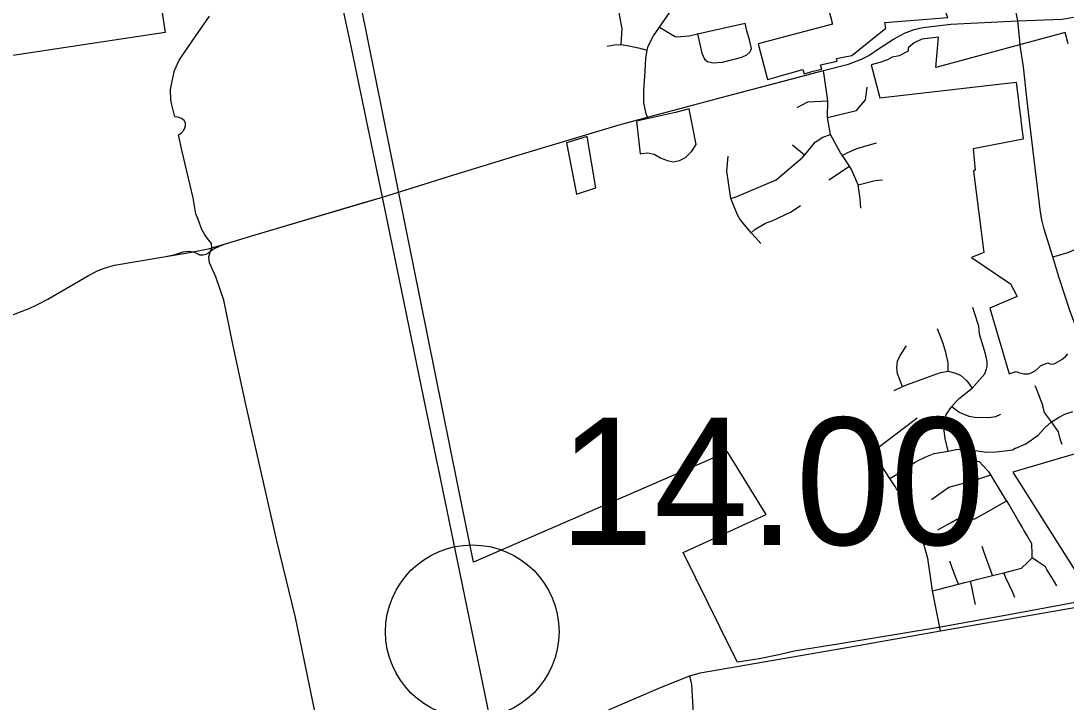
# Model space of a CAD drawing. Extents: x 1729596 to 1934326, y 644115 to 911751.
# Drawn here: x 1788422 to 1797457, y 747751 to 753638 of the extents above; entities that cross this region are included whole.
import ezdxf

# ---------------------------------------------------------------- set-up
doc = ezdxf.new("R2010")
doc.units = 0
for name, color, linetype in [('Default', 7, 'Continuous'), ('GM_X_City_Street', 7, 'Continuous'), ('GM_X_Corporation', 7, 'Continuous'), ('GM_X_County_Road', 7, 'Continuous'), ('GM_X_Interstate_Route', 7, 'Continuous'), ('GM_X_Township', 7, 'Continuous')]:
    doc.layers.add(name, color=color, linetype=linetype)

msp = doc.modelspace()

# ---------------------------------------------------------------- linework, layer by layer
at = {"layer": 'Default'}
msp.add_circle((1792324.4, 748359.3), 750, dxfattribs=at)
at = {"layer": 'GM_X_City_Street'}
for points in [[(1793610.7, 753435.4), (1793617.1, 753526.5), (1793618.5, 753573.9), (1793609.2, 753629.7), (1793590.2, 753727.9), (1793588.7, 753767.2), (1793609.4, 753790.6), (1793649.9, 753811.2), (1793794.9, 753854.3)], [(1797038.7, 753638.3), (1797024.3, 753710.6), (1796994.7, 753799.1), (1796979.4, 753838.5)], [(1790060.7, 751647.5), (1790072.1, 751677.6), (1790071.3, 751710.1), (1790061, 751727.2), (1790042.9, 751746), (1790020.9, 751778.5), (1790008.7, 751796.3), (1789986.7, 751835.4), (1789955, 751921.5), (1789934.9, 751969.4), (1789911, 752110.3), (1789816.4, 752509), (1789785.5, 752654.1), (1789807.8, 752666.9), (1789830.2, 752692.5), (1789839.8, 752713.3), (1789844.6, 752732.4), (1789844.6, 752756.4), (1789835, 752777.2), (1789811, 752794.8), (1789782.2, 752806), (1789753.5, 752809.2), (1789726.3, 752911.5), (1789718.3, 752954.7), (1789716.7, 753045.8), (1789728.5, 753117.2), (1789750.3, 753210.5), (1789789.3, 753299.6), (1789904.2, 753461.8), (1790052.9, 753678)], [(1793838.8, 752805.2), (1793826.8, 752836), (1793806.4, 752929.3), (1793806.4, 753035.1), (1793817.5, 753203.8), (1793825.4, 753314.4), (1793834.4, 753386), (1793843.6, 753419.3), (1793890.7, 753510), (1793943.5, 753584.6), (1794040.6, 753724)], [(1793943.5, 753584.6), (1794042.1, 753522.9), (1794078.3, 753504.6), (1794101.2, 753500.2), (1794128.2, 753503.1), (1794198.4, 753510.4), (1794271.4, 753526.8), (1794682.7, 753618.9)], [(1794271.4, 753526.8), (1794308.2, 753359.2), (1794332.7, 753306.9), (1794357.2, 753288.3), (1794402.3, 753276.6), (1794486.4, 753282.5), (1794653.1, 753324.1), (1794698.4, 753345.2), (1794725.5, 753372.1), (1794736.9, 753400.3), (1794721.5, 753475.7), (1794698.2, 753551.2), (1794682.7, 753618.9)], [(1795394.3, 753217), (1795575.9, 753263.2), (1795687.1, 753306.3), (1795753, 753340.6), (1795835.9, 753396.6), (1795965.3, 753480.6), (1796061, 753533.1), (1796145, 753563.4), (1796219.6, 753582.1), (1796459.9, 753610), (1797038.7, 753638.3)], [(1797056.9, 753467.6), (1797038.7, 753638.3)], [(1793488.9, 753420.7), (1793554.8, 753432.4), (1793610.7, 753435.4), (1793677.6, 753423.1), (1793762.3, 753406), (1793834.4, 753386)], [(1791760.6, 752182.2), (1792164.4, 752309.2), (1792670.5, 752462.4), (1793594.8, 752740.5), (1793838.8, 752805.2), (1794530.3, 752989.3), (1795242, 753177.1)], [(1795682.3, 752019.2), (1795678.4, 752100), (1795660, 752222.7), (1795602.4, 752354.5), (1795584.1, 752383.2), (1795524.7, 752473.6), (1795506.7, 752498.5), (1795421.4, 752657), (1795393.9, 752803.4), (1795396.9, 752948.2), (1795360.7, 753208.5)], [(1795393.9, 752803.4), (1795645.7, 752862.9), (1795722.7, 752955.4), (1795736.1, 753066.7)], [(1795133.5, 752889.5), (1795225.5, 752937.8), (1795396.9, 752948.2)], [(1794557.8, 752104.1), (1794609.7, 752121.7), (1794951.4, 752264.8), (1795181.8, 752461.3), (1795195.3, 752477.1), (1795213.9, 752498.9), (1795288.1, 752589.2), (1795355.1, 752632.7), (1795421.4, 752657)], [(1795195.3, 752477.1), (1795090.8, 752565.4)], [(1795524.7, 752473.6), (1795563.7, 752498.5), (1795648.3, 752536.1), (1795818, 752583.5)], [(1794817.7, 751713.3), (1794774.3, 751763.4), (1794734.3, 751807.1), (1794650.5, 751908), (1794634.8, 751931.3), (1794615.9, 751963.3), (1794557.8, 752104.1), (1794523.8, 752338.4), (1794534.6, 752470.2)], [(1795406, 752264.1), (1795584.1, 752383.2)], [(1795660, 752222.7), (1795807.8, 752258.6), (1795869.9, 752264)], [(1788187.9, 751036.2), (1788493.5, 751151.5), (1788565.7, 751186.2), (1788654.8, 751234), (1789007, 751439), (1789091.2, 751481.5), (1789136.2, 751499), (1789171.7, 751511.1), (1789232.4, 751525.8), (1789676.2, 751601.8), (1789754.4, 751620.5), (1789824.2, 751642.7), (1789869.6, 751646.7), (1789893.2, 751645.9), (1789910.3, 751642.7), (1789939.6, 751629.7), (1789967.2, 751617.5), (1789997.3, 751615.8), (1790023.3, 751622.3), (1790042.8, 751634.5), (1790060.7, 751647.5), (1790084.9, 751665), (1790143.7, 751693.2), (1790192.2, 751711.9), (1790447.1, 751788), (1791359.2, 752059.2)], [(1794734.3, 751807.1), (1794769.5, 751837.6), (1794859.2, 751889.5), (1794922.6, 751913.8), (1795080.1, 751988.5), (1795160.3, 752041.4)], [(1798713.9, 748515.7), (1798638.4, 748767.7), (1798551.7, 749075.5), (1798496.4, 749220.9), (1798449, 749328.6), (1798045.4, 750068.6), (1797869.8, 750391.6), (1797748.9, 750612.6), (1797658.6, 750778.5), (1797532.4, 751019.3), (1797491.8, 751126.6), (1797393.9, 751425.6), (1797343.6, 751599), (1797267.2, 751837.7), (1797246.7, 751919.8), (1797236.7, 751986.3)], [(1797343.6, 751599), (1797405.1, 751615.8), (1797479.7, 751638.2), (1797550.5, 751669.9), (1797621.4, 751727.7), (1797681, 751778), (1797727.6, 751802.3), (1797794.7, 751839.6), (1797869.3, 751871.3), (1797996, 751929.1), (1798175.9, 751992.9), (1798303.6, 752001.8)], [(1790258.1, 750828.6), (1790225, 750984.2), (1790175.9, 751223.3), (1790107, 751424.8), (1790051.8, 751547.5), (1790046.1, 751597.9), (1790060.7, 751647.5)], [(1796436.7, 749919.8), (1796413, 750028.4), (1796401.1, 750117.2), (1796405.1, 750172.5), (1796420.9, 750235.7), (1796470.2, 750304.8), (1796511.7, 750354.1), (1796532, 750373.9), (1796645.1, 750465.2), (1796753.9, 750588.5), (1796769.8, 750630.6), (1796774.2, 750655.2), (1796775.6, 750693), (1796761.1, 750761.1), (1796708.9, 750930.8), (1796702.8, 751001), (1796700.8, 751008), (1796669, 751107.5), (1796652, 751160.8)], [(1796438.6, 750610.7), (1796436.7, 750683.8), (1796416.9, 750772.6), (1796393.2, 750849.6), (1796345.9, 750977.9)], [(1791053.1, 747236.4), (1790795.3, 748482.4), (1790635.8, 749144.6), (1790366, 750322), (1790258.1, 750828.6)], [(1796043.9, 750478.5), (1795998.6, 750587), (1795992.6, 750642.3), (1795998.6, 750697.6), (1796022.3, 750745), (1796077.5, 750829.9)], [(1795972.1, 750444.6), (1796043.9, 750478.5), (1796110.1, 750504.6), (1796150.5, 750518), (1796371.5, 750598.9), (1796438.6, 750610.7), (1796491.9, 750596.9), (1796543.2, 750577.2), (1796600.4, 750525.9), (1796645.1, 750465.2)], [(1797331.7, 750172.5), (1797271.2, 750253.7), (1797250.4, 750331.7), (1797243.7, 750344.9), (1797211.6, 750428.8), (1797189.9, 750485.3)], [(1795933.5, 749682.1), (1795977.3, 749710.5), (1796152.7, 749824.1), (1796172.9, 749837.1), (1796245.8, 749871), (1796316.3, 749898.1), (1796367.6, 749908), (1796436.7, 749919.8), (1796505.7, 749933.6), (1796568.9, 749939.5), (1796630, 749931.7), (1796768.2, 749911.9), (1796849.1, 749913.9), (1796951.7, 749925.7), (1796997.1, 749931.7), (1797012.9, 749944.4), (1797021.5, 749945.7), (1797109.2, 749984.2), (1797216.5, 750057.3), (1797275, 750123.4), (1797331.7, 750172.5), (1797395.9, 750212.2), (1797446.8, 750238.6), (1797514.8, 750261.3)], [(1796470.2, 750304.8), (1796533.3, 750255.4), (1796616.2, 750221.8), (1796667.5, 750214), (1796789.9, 750210), (1796849.1, 750219.9), (1796892.5, 750239.6)], [(1795782.9, 749912.9), (1795821.6, 749942.5), (1796131.1, 750179.1), (1796169.8, 750208.7)], [(1797422.3, 749976.6), (1797407.9, 750014.2), (1797392.1, 750085.6), (1797331.7, 750172.5)], [(1796370, 748366.4), (1796303.3, 748712.5), (1796288.2, 748815.4), (1796265.2, 748972.1), (1796263.8, 748981.6), (1796239.3, 749074.4), (1796225.9, 749125.4), (1796224.2, 749131.8), (1796192.4, 749225.5), (1796175.4, 749275.5), (1796173.4, 749281.5), (1796130.7, 749371), (1796107.9, 749418.6), (1796085.6, 749465.4), (1796054.1, 749508.9), (1795992.1, 749594.4), (1795978.6, 749613.1), (1795933.5, 749682.1), (1795782.9, 749912.9), (1795731.6, 749991.5), (1795702.7, 750035.8)], [(1797164.6, 748998), (1797163.2, 749049.7), (1797161.9, 749101.3), (1797161.4, 749119.2), (1797118.4, 749192.8), (1797092.4, 749237.4), (1797079.2, 749260.1), (1797040.2, 749326.4), (1796961.9, 749460), (1796943.5, 749491.3), (1796940.2, 749496.8), (1796908.5, 749548.3), (1796806.3, 749714.2), (1796800.2, 749724), (1796790.9, 749739.1), (1796732.5, 749801.5), (1796707.8, 749827.8), (1796624.1, 749842.8), (1796630, 749931.7)], [(1796294.2, 749501.5), (1796344.9, 749537.9), (1796395.6, 749574.4), (1796443.7, 749609), (1796507, 749625.9), (1796627.6, 749658.2), (1796639.3, 749661.3), (1796746.7, 749695.3), (1796806.3, 749714.2)], [(1796349.2, 749238.1), (1796406.5, 749271), (1796463.8, 749304), (1796511.3, 749331.3), (1796588.6, 749332.9), (1796654.6, 749334.2), (1796669.1, 749334.5), (1796771.3, 749392.9), (1796886, 749458.5), (1796943.5, 749491.3)], [(1796822.3, 748844.9), (1796804.3, 748893.7), (1796748.8, 749044.2), (1796730.3, 749094.4)], [(1796303.3, 748712.5), (1796359.1, 748726.9), (1796526.6, 748770), (1796582.4, 748784.3), (1796630, 748796.6), (1796694.1, 748812.7), (1796822.3, 748844.9), (1796917.8, 748868.8), (1797029.6, 748897), (1797070.5, 748907.2), (1797123.1, 748958), (1797164.6, 748998)], [(1797377.3, 748756.4), (1797348.8, 748803.1), (1797291.6, 748896.6), (1797277.8, 748919.3), (1797209.6, 748966.7), (1797164.6, 748998)], [(1796526.6, 748770), (1796508, 748819.9), (1796470.8, 748919.7), (1796452.2, 748969.6)], [(1797015.1, 748654.7), (1796995.7, 748697.5), (1796937.3, 748826), (1796917.8, 748868.8)], [(1793373.6, 747634), (1793399.7, 747642.3), (1793472.4, 747669.9), (1793516.3, 747688.6), (1793952.3, 747876.1), (1794204.2, 747977.7), (1794293.6, 748003.5), (1795543.3, 748219.8), (1796370, 748366.4), (1797663, 748592.3), (1798002, 748651.8), (1798501.7, 748740.1), (1798638.4, 748767.7)], [(1796674, 748594), (1796663, 748644.6), (1796641, 748745.9), (1796630, 748796.6)], [(1794568, 746042.5), (1794564.3, 746054.5), (1794527.5, 746141.6), (1794428.6, 746332.6), (1794311.4, 746583.9), (1794286.2, 746671), (1794282.9, 746857), (1794220.9, 747904), (1794204.2, 747977.7)]]:
    msp.add_lwpolyline(points, dxfattribs=at)
at = {"layer": 'GM_X_Corporation'}
for points in [[(1797975.1, 750025), (1796995.4, 749736.8), (1797690.2, 748638.8), (1796961.2, 748506.2), (1796340, 748393.6), (1795502.4, 748254.7), (1795107.4, 748191.9), (1794974.1, 748158.7), (1794803.9, 748124), (1794616, 748094.6), (1794574, 748179.6), (1794146.6, 749042.8), (1794865.5, 749372.7), (1794530.9, 749912.3), (1792336, 748961.2), (1792198, 749625.8), (1791164.3, 754755), (1790937.7, 754719.4), (1791055.5, 754185.1), (1789610.3, 753934.5), (1789670.6, 753539.3), (1787760, 753248.6)], [(1797476.1, 753439.2), (1797450.2, 753537.1), (1796330.4, 753236.9), (1796353.2, 753497), (1796210.1, 753480.6), (1796143.2, 753449), (1796092, 753405.8), (1796092.8, 753376.8), (1796013.7, 753335.9), (1795953.6, 753325.6), (1795913.5, 753303.1), (1795847.1, 753279.9), (1795772.7, 753259.7), (1795847.7, 752973.4), (1797025.8, 753110.1), (1797087.2, 752615.1), (1796652.4, 752533.4), (1796671.2, 752349.5), (1796657.8, 752339.5), (1796745.9, 751636.2), (1796638.4, 751592.3), (1796977.3, 751366.3), (1797033.5, 751256.6), (1796798.9, 751154.7), (1796965.8, 750588.2), (1797025.1, 750609.4), (1797047, 750598.5), (1797091.8, 750589.2), (1797135.6, 750587.4), (1797159.5, 750598), (1797188.4, 750613.1), (1797216.8, 750635.7), (1797236.7, 750656.7), (1797253.2, 750666.3), (1797284.5, 750675.9), (1797298, 750681.5), (1797320.4, 750674.6), (1797340.8, 750672.6), (1797359.2, 750677.2), (1797381.2, 750689.8), (1797421, 750713), (1797454.4, 750740.1), (1797471.3, 750759.6)]]:
    msp.add_lwpolyline(points, dxfattribs=at)
for points in [[(1794796.5, 753441.5), (1794876.4, 753130.5), (1795181.3, 753218.8), (1795191.7, 753180.2), (1795271.9, 753203.5), (1795345.6, 753219.9), (1795335.1, 753258.5), (1795479.6, 753290.7), (1795473.8, 753312), (1795544.3, 753327.7), (1795606.1, 753338.6), (1795899, 753576.5), (1795891.4, 753623.9), (1796433.6, 753668.9), (1796317.5, 753968.8), (1795366.2, 753888.4), (1795437.7, 753608.8)], [(1793744.6, 752771.4), (1793775, 752488.6), (1793787.4, 752491.9), (1793841.6, 752499.2), (1793897.4, 752486.4), (1793951, 752453.5), (1794008.7, 752430.5), (1794064.6, 752419.7), (1794114.8, 752433), (1794167.2, 752458.3), (1794222, 752513.7), (1794259.5, 752570.4), (1794198.9, 752877.9), (1794081.9, 752847.6)], [(1793137.4, 752583), (1793226.3, 752140.3), (1793392.6, 752194.6), (1793316.8, 752638.1)]]:
    msp.add_lwpolyline(points, close=True, dxfattribs=at)
at = {"layer": 'GM_X_County_Road'}
for points in [[(1797038.7, 753638.3), (1797419.7, 753653.1), (1797474.1, 753661.2), (1797633.2, 753692)], [(1797236.7, 751986.3), (1797226.2, 752055.9), (1797146.7, 752729.4), (1797121.4, 752947.4), (1797088.1, 753240.8), (1797061.3, 753426.1), (1797056.9, 753467.6)], [(1795242, 753177.1), (1795360.7, 753208.5), (1795394.3, 753217)], [(1791359.2, 752059.2), (1791547.6, 752115.2), (1791760.6, 752182.2)]]:
    msp.add_lwpolyline(points, dxfattribs=at)
at = {"layer": 'GM_X_Interstate_Route'}
for points in [[(1792028.3, 749783), (1792025.5, 749796.3), (1791906.1, 750378.4), (1791547.6, 752115.2), (1791280.2, 753404.9), (1791027.2, 754586)], [(1793680.3, 741736.2), (1793541, 742383.7), (1792509.8, 747450.9), (1792028.3, 749783)]]:
    msp.add_lwpolyline(points, dxfattribs=at)
at = {"layer": 'GM_X_Township'}
msp.add_lwpolyline([(1788187.9, 751036.2), (1788493.5, 751151.5), (1788565.7, 751186.2), (1788654.8, 751234), (1789007, 751439), (1789091.2, 751481.5), (1789136.1, 751498.9), (1789171.7, 751511.1), (1789232.4, 751525.8), (1789676.2, 751601.8), (1789832.1, 751628.5), (1789910.3, 751642.7), (1790055.2, 751672.1), (1790072.1, 751677.6), (1790192.2, 751711.9), (1790447.1, 751788), (1791547.6, 752115.2), (1792164.4, 752309.2), (1792670.4, 752462.4), (1793594.9, 752740.5), (1793838.8, 752805.2), (1794530.3, 752989.3), (1795360.7, 753208.5), (1795575.9, 753263.2), (1795687.1, 753306.3), (1795753, 753340.6), (1795835.9, 753396.6), (1795965.3, 753480.6), (1796061, 753533.1), (1796145, 753563.4), (1796219.6, 753582.1), (1796459.9, 753610), (1797038.7, 753638.3)], dxfattribs=at)

# ---------------------------------------------------------------- texts
at = {"layer": 'Default'}
msp.add_text('14.00', height=1100, dxfattribs=at).set_placement((1793074.4, 749109.3))

doc.saveas('drawing.dxf')
